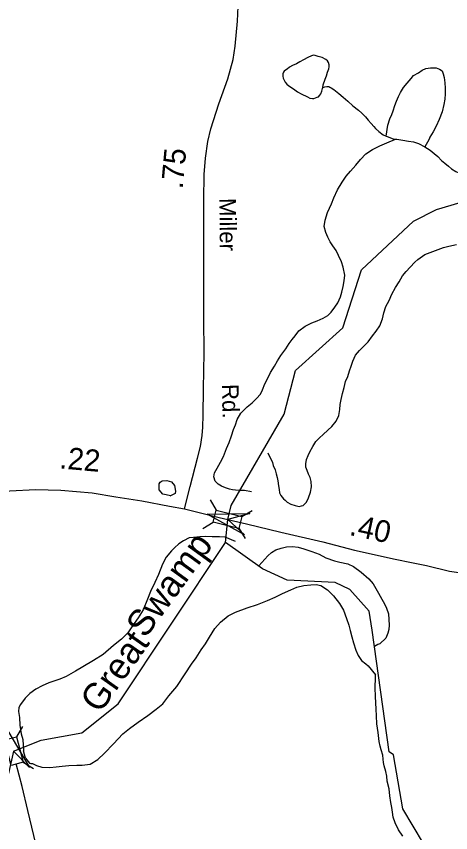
# Model space of a CAD drawing. Extents: x 2206922 to 2357709, y 510027 to 673830.
# Drawn here: x 2289697 to 2292183, y 658776 to 663454 of the extents above; entities that cross this region are included whole.
import ezdxf

# ---------------------------------------------------------------- set-up
doc = ezdxf.new("R2010")
doc.units = 0
for name, color, linetype in [('Exist Hydrographic Creek Single Shore', 7, 'Continuous'), ('Exist Hydrographic Creek Single Shore Label', 7, 'Continuous'), ('Exist Hydrographic Misc Water Feature', 7, 'Continuous'), ('Exist Road Primary NC Attributed', 7, 'Continuous'), ('Exist Road Primary NC Mileage Hundredths English Label', 7, 'Continuous'), ('Exist Road Primary NC Structure Standard Bridge CELL', 7, 'Continuous'), ('Exist Road Secondary Mileage Hundredths English Label', 7, 'Continuous'), ('Exist Road Secondary Structure Standard Bridge Attributed CELL', 7, 'Continuous'), ('Exist Road Secondary Structure Standard Bridge CELL', 7, 'Continuous'), ('Exist Road Secondary Type 51 Attributed', 7, 'Continuous'), ('Exist Road Secondary Type 51 Label', 7, 'Continuous')]:
    doc.layers.add(name, color=color, linetype=linetype)

msp = doc.modelspace()

# ---------------------------------------------------------------- linework, layer by layer
at = {"layer": 'Exist Hydrographic Creek Single Shore'}
for points in [[(2290894.8, 660439.1), (2290907.7, 660571.2), (2290926.5, 660649.8), (2291230.7, 661173.6), (2291294.6, 661424.8), (2291566.7, 661668.5), (2291672.7, 662000.9), (2291969.7, 662280.2), (2292101.7, 662346.3), (2292392.7, 662432.2), (2292975.6, 662440), (2293183.8, 662524.3), (2293431.7, 662719.3), (2293513.7, 662825.9), (2293583.8, 663309.8), (2293697.6, 663645.3)], [(2289681.5, 659242.2), (2289839.4, 659306.1), (2290072.7, 659347.5), (2290279.6, 659513.9), (2290894.8, 660439.1)], [(2292027.7, 658714.1), (2291909.8, 658913.3), (2291856.7, 659222.6), (2291831.7, 659239.6), (2291733.6, 659936.8), (2291715.8, 660045.4), (2291606.7, 660169), (2291522.6, 660210), (2291247.7, 660222.2), (2291105.8, 660287.4), (2290894.8, 660439.1)]]:
    msp.add_lwpolyline(points, dxfattribs=at)
at = {"layer": 'Exist Hydrographic Misc Water Feature'}
msp.add_line((2289749.3, 659201.8), (2289737.7, 659244.9), dxfattribs=at)
for points in [[(2291450.9, 663045), (2291452.7, 663060.9), (2291464.4, 663093.2), (2291472.4, 663113.1), (2291478.4, 663133.3), (2291485.9, 663153.3), (2291488, 663163.5), (2291487.8, 663175.3), (2291483.9, 663189.3), (2291477.3, 663199.2), (2291467.7, 663207.1), (2291447.2, 663217.1), (2291425.2, 663222.9), (2291407, 663228.8), (2291397.2, 663230.4), (2291385.5, 663226.4), (2291365.4, 663218.1), (2291341.4, 663203.8), (2291319.6, 663193.8), (2291299.8, 663181.7), (2291278.2, 663171.6), (2291259.8, 663161.4), (2291246.2, 663151.3), (2291238.4, 663145.2), (2291230.2, 663139.1), (2291226.1, 663132.8), (2291222.2, 663124.9), (2291222.5, 663120.8), (2291222.7, 663111), (2291224.9, 663098.9), (2291230.4, 663087.1), (2291234.8, 663077.1), (2291245, 663065), (2291257.1, 663055.1), (2291282.9, 663037.4), (2291307.1, 663021.6), (2291327.2, 663010.1), (2291339.5, 663004.2), (2291351.2, 662998.3), (2291363.5, 662992.4), (2291377.5, 662984.6), (2291391.6, 662982.5), (2291399.6, 662982.5), (2291409.3, 662986.8), (2291419.3, 662991), (2291427.3, 662993), (2291433.2, 663001), (2291439.4, 663009), (2291444.9, 663025.2), (2291449, 663039.2), (2291450.9, 663045)], [(2291813.4, 662766.5), (2291822.8, 662830.8), (2291834.7, 662866.7), (2291846.4, 662890.9), (2291853.8, 662912.9), (2291863.6, 662943.1), (2291873.5, 662967.1), (2291885.2, 662993.4), (2291896.7, 663017.1), (2291912.5, 663045.6), (2291934.2, 663071.5), (2291956.1, 663097.9), (2291969.9, 663114), (2291998, 663130.1), (2292019.9, 663144.2), (2292041.6, 663154.7), (2292067.3, 663158.9), (2292099.3, 663159), (2292119.8, 663151.5), (2292133.7, 663141.7), (2292139.6, 663123.7), (2292146.2, 663103.7), (2292150.1, 663073.5), (2292150.7, 663041.8), (2292150.9, 663009.7), (2292149.3, 662979.5), (2292143.5, 662947.5), (2292133.9, 662905.6), (2292116.3, 662863.2), (2292100.7, 662823.4), (2292083.1, 662791.2), (2292063.2, 662760.9), (2292059.5, 662748.9), (2292049.6, 662732.9), (2292035.9, 662706.6)], [(2291450.9, 663045), (2291463, 663049.2), (2291474.9, 663051.1), (2291485.1, 663051.6), (2291490.9, 663047.5), (2291499.1, 663043.4), (2291514.9, 663033.8), (2291543.2, 663012), (2291567.6, 662990.1), (2291593.6, 662968.3), (2291623.9, 662940.7), (2291656.1, 662915.1), (2291674.4, 662899.4), (2291694.7, 662877.7), (2291710.9, 662857.8), (2291728.7, 662839.7), (2291742.7, 662822.2), (2291753.1, 662810.1), (2291771.2, 662794.4), (2291797.2, 662774.6), (2291813.4, 662766.5)], [(2291813.4, 662766.5), (2291819.4, 662764.8), (2291853.4, 662751.1), (2291867.3, 662749)], [(2291042.3, 660728.7), (2291002.8, 660736.2), (2290978.6, 660735.8), (2290951, 660737.6), (2290935, 660739.5), (2290916.9, 660743.5), (2290895, 660751.3), (2290870.6, 660761), (2290852.5, 660772.6), (2290834.3, 660790.4), (2290828.1, 660814.5), (2290832, 660838.6), (2290845.8, 660864.5), (2290865.5, 660898.9), (2290883.3, 660931.1), (2290900.7, 660977.1), (2290914.5, 661011.2), (2290928, 661049.3), (2290939.5, 661085.3), (2290951.4, 661113.4), (2290961, 661143.6), (2290982.7, 661179.7), (2291018.6, 661216.1), (2291046.1, 661238.3), (2291072.1, 661264.4), (2291093.7, 661288.8), (2291105.2, 661313), (2291118.9, 661346.9), (2291135.1, 661377), (2291152.5, 661413.3), (2291174.3, 661449.4), (2291192.1, 661479.5), (2291211.6, 661509.9), (2291239.1, 661547.9), (2291259, 661578.1), (2291276.6, 661602.2), (2291292.4, 661622.2), (2291314.1, 661650.6), (2291350.2, 661678.8), (2291387.7, 661697.5), (2291419.5, 661709.7), (2291453.8, 661723.6), (2291479.4, 661740), (2291498.9, 661758.2), (2291520.6, 661786.5), (2291536.4, 661812.5), (2291552.4, 661846.7), (2291560, 661872.7), (2291567.6, 661904.8), (2291573.3, 661938.8), (2291576.8, 661971.1), (2291568.4, 662016.6), (2291557.9, 662046.6), (2291541.9, 662082.6), (2291527.8, 662112.4), (2291509.5, 662138.2), (2291492.9, 662161.8), (2291479, 662187.8), (2291468.9, 662215.8), (2291458.3, 662249.7), (2291464.4, 662285.8), (2291477.5, 662329.6), (2291501.3, 662379.9), (2291515.1, 662414), (2291534.5, 662460.1), (2291561.8, 662504.3), (2291585.6, 662536.8), (2291609.4, 662566.9), (2291641, 662601), (2291666.6, 662633.3), (2291698.4, 662665.4), (2291736.1, 662690.1), (2291777.9, 662712.2), (2291817.7, 662728.5), (2291867.3, 662749)], [(2291867.3, 662749), (2291875.5, 662749.5), (2291909.4, 662743.5), (2291941.6, 662737.9), (2291969.5, 662734.1), (2291999.8, 662724.6), (2292035.9, 662706.6)], [(2292035.9, 662706.6), (2292066.2, 662687.1), (2292088.4, 662667.1), (2292110.1, 662649.6), (2292130.2, 662627.9), (2292150.5, 662611.9), (2292170.6, 662594.3), (2292188.7, 662580.2), (2292213.3, 662564.3), (2292247.3, 662549.1), (2292271.3, 662541), (2292305.1, 662537.5), (2292343.3, 662533.8), (2292371.2, 662530), (2292403.1, 662530.5), (2292427.1, 662534.6), (2292449.5, 662538.9), (2292453.4, 662538.7)], [(2291136.9, 660952.2), (2291163.2, 660897.4), (2291167.5, 660879.7), (2291178, 660855.8), (2291183.7, 660831.9), (2291190.3, 660811.9), (2291194.2, 660791.8), (2291198.3, 660764), (2291200.7, 660742.1), (2291202.8, 660723.9), (2291211.2, 660708.1), (2291225.3, 660688.1), (2291235, 660680.6), (2291247.5, 660670.6), (2291267.6, 660658.6), (2291293.4, 660651.1), (2291316, 660645.3), (2291329.3, 660649.4), (2291339.3, 660651.5), (2291349.6, 660661.3), (2291355.7, 660667.7), (2291363.1, 660681.6), (2291369.5, 660693.6), (2291380.5, 660727.6), (2291386.5, 660757.9), (2291384.2, 660787.9), (2291377.9, 660811.6), (2291369.9, 660829.8), (2291361.7, 660851.3), (2291353.7, 660869.5), (2291353.1, 660889.5), (2291357, 660913.3), (2291367, 660937.3), (2291376.9, 660957.7), (2291394.5, 660989.5), (2291411.9, 661017.7), (2291431.8, 661038.2), (2291453.8, 661058), (2291479.6, 661082.6), (2291503.4, 661102.5), (2291527.2, 661133), (2291542.5, 661167.2), (2291548.3, 661201.2), (2291549.9, 661228.9), (2291555.7, 661258.9), (2291563.5, 661293), (2291573.1, 661327.3), (2291580.9, 661361.4), (2291594.4, 661389.3), (2291604.5, 661421.5), (2291613.7, 661449.7), (2291623.9, 661477.7), (2291638.9, 661511.6), (2291660.9, 661537.9), (2291688.7, 661566.1), (2291710.5, 661588.4), (2291736.1, 661622.7), (2291756.2, 661648.8), (2291777.5, 661680.9), (2291793.3, 661721.1), (2291801.1, 661755.3), (2291812.6, 661791.2), (2291830.2, 661825.5), (2291846, 661861.6), (2291867.5, 661899.8), (2291887.4, 661931.7), (2291907.1, 661966), (2291928.9, 661992.3), (2291950.4, 662016.2), (2291978.3, 662044.5), (2291995.9, 662060.9), (2292035.5, 662089), (2292081.6, 662105.6), (2292141.5, 662128.2), (2292173.5, 662136.3), (2292216.7, 662146.9)], [(2290585.5, 660785.5), (2290602.1, 660765.6), (2290607.6, 660732.3), (2290606.5, 660719), (2290579.9, 660705.8), (2290581, 660705.8), (2290534.6, 660715.7), (2290514.6, 660741.2), (2290513.5, 660774.4), (2290520.2, 660784.4), (2290532.3, 660792.1), (2290558.9, 660793.3), (2290585.5, 660785.5)], [(2290950.7, 660443.7), (2290891.3, 660469.1), (2290859.3, 660471.1), (2290817.7, 660470.5), (2290781.4, 660472.3), (2290747.3, 660471.8), (2290711.7, 660467.4), (2290685.4, 660465.3), (2290653.8, 660449), (2290626.2, 660430.8), (2290602, 660408.5), (2290584.5, 660390.4), (2290554.6, 660354), (2290533.1, 660313.8), (2290509.9, 660255.7), (2290490.2, 660209.6), (2290464.6, 660157.4), (2290447.1, 660113.5), (2290423.8, 660052.9), (2290394, 660006.7), (2290358.6, 659954.4), (2290335, 659920.2), (2290299.7, 659883.8), (2290253.8, 659847.8), (2290194.3, 659797.1), (2290138.3, 659762.5), (2290077, 659725.9), (2290035.2, 659701.8), (2289981.7, 659671), (2289945.8, 659654.9), (2289911.8, 659644.6), (2289883.7, 659634.2), (2289844.1, 659617.8), (2289808.4, 659597.6), (2289774.6, 659573.1), (2289746.7, 659546.9), (2289721.3, 659510.6), (2289711.4, 659492.6), (2289709.4, 659470.6), (2289714.1, 659436.7), (2289716.1, 659391), (2289724.8, 659343), (2289733.2, 659308.9), (2289737.7, 659244.9)], [(2291085.9, 660304.1), (2291136.5, 660361.6), (2291158.1, 660381.9), (2291181.9, 660396.2), (2291212, 660406.2), (2291244, 660412.8), (2291277.6, 660415), (2291309.6, 660411), (2291342, 660401.7), (2291387.7, 660387.9), (2291430.4, 660372.5), (2291468.3, 660350.6), (2291518.5, 660333.3), (2291548.7, 660325.5), (2291594.2, 660315.8), (2291626.6, 660300.4), (2291670.9, 660268.5), (2291715.2, 660231.1), (2291739.2, 660201.5), (2291769.9, 660147.8), (2291788.4, 660113.8), (2291804.6, 660086.2), (2291816.7, 660062), (2291827.2, 660030.5), (2291829.2, 659996.5), (2291831.7, 659964.5), (2291830, 659940.4), (2291824.3, 659918.1), (2291812.4, 659890.3), (2291776.9, 659858), (2291766.9, 659853.8), (2291746.8, 659843.4)], [(2289749.3, 659201.8), (2289772, 659173.4), (2289780.2, 659171.4), (2289788.5, 659171.6), (2289812.5, 659159.9), (2289842.7, 659152.1), (2289888.4, 659148.4), (2289924.3, 659152.7), (2289958.7, 659157.3), (2289998.1, 659161.5), (2290042.4, 659162.1), (2290074.2, 659162.2), (2290119.9, 659168.7), (2290163.8, 659195.3), (2290201.3, 659231.5), (2290253, 659284.1), (2290306.5, 659342.6), (2290344.2, 659372.6), (2290393.6, 659409.3), (2290449.4, 659447.6), (2290497, 659484.2), (2290534.9, 659514.6), (2290570.2, 659560.8), (2290615.9, 659613.1), (2290662.7, 659685.5), (2290700.2, 659742), (2290726.2, 659778.2), (2290755.5, 659824.4), (2290779.1, 659858.6), (2290802.9, 659896.8), (2290832.6, 659945.1), (2290866.3, 659981.4), (2290909.7, 660017.8), (2290951.2, 660039.9), (2291017.4, 660064.9), (2291076.9, 660083.1), (2291134.7, 660105.6), (2291178.6, 660126.2), (2291220.6, 660146.6), (2291268.2, 660167), (2291302, 660183.4), (2291342, 660191.6), (2291381.8, 660196.1), (2291413.6, 660198.2), (2291439.4, 660192.7), (2291478.2, 660167), (2291512, 660133.1), (2291546.8, 660089.7), (2291569.2, 660049.9), (2291587.4, 660002.1), (2291600, 659964.1), (2291608.2, 659934.5), (2291618.2, 659898.5), (2291626.6, 659864.4), (2291641, 659820.8), (2291653.5, 659791), (2291671.9, 659763.1), (2291697.8, 659743.3), (2291709.9, 659731.4), (2291752.3, 659680)], [(2291908.8, 658756), (2291884.6, 658791.7), (2291864.5, 658831.3), (2291854, 658865.3), (2291849.7, 658893.1), (2291845.4, 658919.3), (2291841.5, 658949.1), (2291835.1, 658987), (2291830.2, 659027), (2291820.2, 659070.7), (2291817.9, 659098.7), (2291811.6, 659126.7), (2291803.2, 659158.4), (2291799.3, 659178.5), (2291796.8, 659196.7), (2291795, 659220.6), (2291784.5, 659250.5), (2291780.2, 659272.2), (2291774.2, 659298.3), (2291767.5, 659350), (2291760.9, 659400), (2291758.5, 659445.9), (2291756.2, 659483.9), (2291753.7, 659556), (2291751.5, 659605.9), (2291752.5, 659665.7), (2291752.3, 659680)]]:
    msp.add_lwpolyline(points, dxfattribs=at)
at = {"layer": 'Exist Road Primary NC Attributed'}
for points in [[(2289501.7, 660717.4), (2289660.5, 660734.3), (2289805.8, 660742.7), (2289951, 660739.3), (2290130.1, 660723.3), (2290267, 660699.6), (2290415.6, 660677.6), (2290574.4, 660647.2), (2290658.9, 660632)], [(2290658.9, 660632), (2290858.7, 660582.7), (2291015.1, 660546.2)], [(2291015.1, 660546.2), (2291211.3, 660497.6), (2291451.2, 660441.8), (2291631.9, 660394.5), (2291865.1, 660343.8), (2291958, 660324.4), (2292044.8, 660306.1), (2292177.1, 660273.4), (2292309.4, 660255), (2292420.9, 660238.1), (2292520.5, 660226.3), (2292632, 660214.5), (2292686.1, 660211.1), (2292746.9, 660209.4)]]:
    msp.add_lwpolyline(points, dxfattribs=at)
at = {"layer": 'Exist Road Primary NC Structure Standard Bridge CELL'}
for p, q in [((2290805.9, 660682.8), (2290841.4, 660623.6)), ((2290987.9, 660586.8), (2291047.1, 660622.3)), ((2290765.2, 660519.6), (2290824.3, 660555.1)), ((2290971.3, 660519.8), (2291006.8, 660460.7))]:
    msp.add_line(p, q, dxfattribs=at)
msp.add_lwpolyline([(2290841.4, 660623.6), (2290988, 660587.1), (2290971, 660518.6), (2290824.3, 660555.1)], close=True, dxfattribs=at)
at = {"layer": 'Exist Road Secondary Structure Standard Bridge Attributed CELL'}
for points in [[(2291002, 660481.9), (2290789.6, 660601.5), (2291033.4, 660604.2), (2290907.7, 660571.2)], [(2289651.4, 659115.8), (2289648.6, 659359.6), (2289772.9, 659149.8), (2289681.5, 659242.2)]]:
    msp.add_lwpolyline(points, close=True, dxfattribs=at)
at = {"layer": 'Exist Road Secondary Structure Standard Bridge CELL'}
for p, q in [((2289731.8, 659384.8), (2289697, 659325.3)), ((2289735, 659179), (2289794.6, 659144.2))]:
    msp.add_line(p, q, dxfattribs=at)
msp.add_lwpolyline([(2289697, 659325.3), (2289735.4, 659179.1), (2289667.1, 659161.2), (2289628.7, 659307.3)], close=True, dxfattribs=at)
at = {"layer": 'Exist Road Secondary Type 51 Attributed'}
for points in [[(2290658.9, 660632), (2290691, 660758.8), (2290733.2, 660921.1), (2290750.1, 660988.7), (2290760.2, 661051.2), (2290765.3, 661100.2), (2290767, 661167.9), (2290767.6, 661319), (2290771.9, 661525.4), (2290769.8, 661721.1), (2290769.8, 661936.1), (2290769.8, 662065.1), (2290769.8, 662226.3), (2290769.8, 662402.6), (2290771.9, 662546.7), (2290780.5, 662641.3), (2290793.4, 662735.9), (2290810.6, 662809), (2290855.7, 662953), (2290907.3, 663094.9), (2290937.4, 663206.7), (2290950.3, 663282), (2290963.2, 663426), (2290969.6, 663595.9)], [(2289808.3, 658711.3), (2289762.7, 658902.3), (2289730.6, 659040.9), (2289696.8, 659171.1)]]:
    msp.add_lwpolyline(points, dxfattribs=at)

# ---------------------------------------------------------------- texts
at = {"layer": 'Exist Hydrographic Creek Single Shore Label'}
for s, rotation, p in [('Swamp', 54.0514, (2290435.3, 659884.5)), ('Great', 54.7414, (2290174.6, 659453.5))]:
    msp.add_text(s, height=150, rotation=rotation, dxfattribs=at).set_placement(p)
at = {"layer": 'Exist Road Primary NC Mileage Hundredths English Label'}
for s, rotation, p in [('.22', 354.8754, (2289940.4, 660863.7)), ('.40', 347.7277, (2291598, 660482.5))]:
    msp.add_text(s, height=125, rotation=rotation, dxfattribs=at).set_placement(p)
at = {"layer": 'Exist Road Secondary Mileage Hundredths English Label'}
msp.add_text('.75', height=125, rotation=84.8087, dxfattribs=at).set_placement((2290649, 662461.3))
at = {"layer": 'Exist Road Secondary Type 51 Label'}
for s, rotation, p in [('Miller', 270.5133, (2290859, 662412.1)), ('Rd.', 271.2587, (2290873.4, 661345.7))]:
    msp.add_text(s, height=95, rotation=rotation, dxfattribs=at).set_placement(p)

doc.saveas('drawing.dxf')
